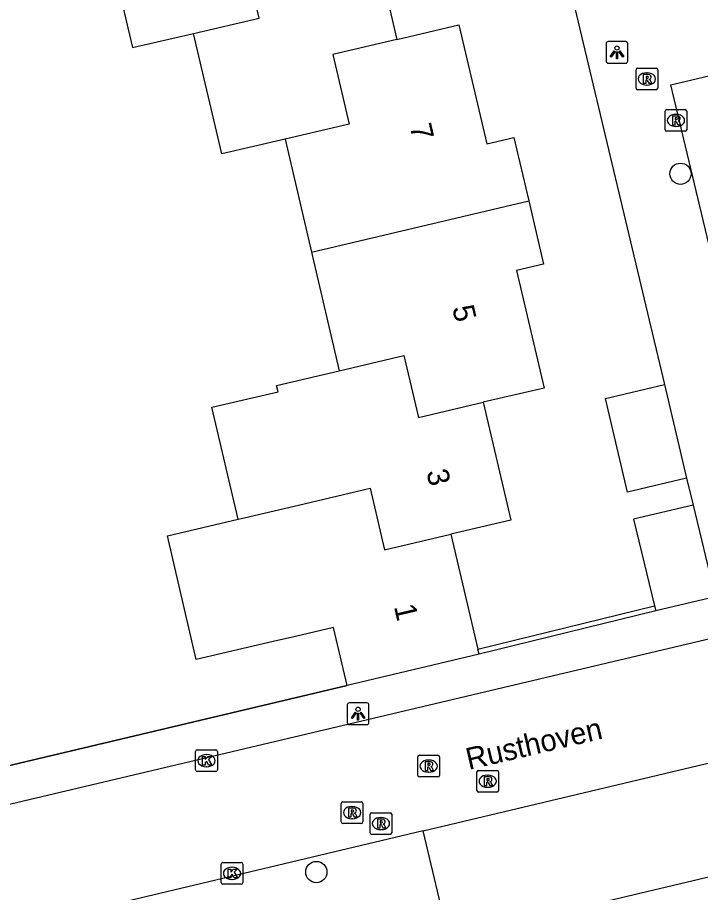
# Model space of a CAD drawing. Extents: x 158038 to 159242, y 380133 to 381214.
# Drawn here: x 159102.93 to 159134.39, y 380545.84 to 380586.11 of the extents above; entities that cross this region are included whole.
import ezdxf

# ---------------------------------------------------------------- set-up
doc = ezdxf.new("R2010")
doc.units = 0
for name, color, linetype in [('IMGEO_Boom', 7, 'Continuous'), ('IMGEO_Hek', 7, 'Continuous'), ('IMGEO_Kolk', 7, 'Continuous'), ('IMGEO_Lichtpunt', 7, 'Continuous'), ('IMGEO_Muur', 7, 'Continuous'), ('IMGEO_Openbare_ruimte_label', 7, 'Continuous'), ('IMGEO_Pand', 7, 'Continuous'), ('IMGEO_Pand_nummerreeks', 7, 'Continuous'), ('IMGEO_Rijbaan_lokaal_open', 7, 'Continuous'), ('IMGEO_Rioolput', 7, 'Continuous'), ('IMGEO_Voetpad_open', 7, 'Continuous')]:
    doc.layers.add(name, color=color, linetype=linetype)

msp = doc.modelspace()

# ---------------------------------------------------------------- linework, layer by layer
at = {"layer": 'IMGEO_Boom'}
for centre in [(159133.465, 380578.919), (159116.694, 380546.784)]:
    msp.add_circle(centre, 0.489, dxfattribs=at)
at = {"layer": 'IMGEO_Hek'}
msp.add_lwpolyline([(159096.792, 380550.33), (159118.109, 380555.364)], dxfattribs=at)
at = {"layer": 'IMGEO_Kolk'}
for p, q in [((159111.208, 380552.409), (159112.06, 380552.409)), ((159111.133, 380551.483), (159111.133, 380552.335)), ((159111.621, 380552.189), (159111.646, 380552.189)), ((159112.134, 380552.335), (159112.134, 380551.483)), ((159111.644, 380551.629), (159111.619, 380551.629)), ((159112.06, 380551.409), (159111.208, 380551.409)), ((159112.309, 380546.298), (159112.309, 380547.15)), ((159112.384, 380547.224), (159113.236, 380547.224)), ((159113.31, 380547.15), (159113.31, 380546.298)), ((159112.797, 380547.004), (159112.822, 380547.004)), ((159112.82, 380546.444), (159112.795, 380546.444)), ((159113.236, 380546.224), (159112.384, 380546.224))]:
    msp.add_line(p, q, dxfattribs=at)
for points in [[(159111.208, 380552.409), (159112.06, 380552.409)], [(159111.133, 380551.483), (159111.133, 380552.335)], [(159111.454, 380552.109), (159111.577, 380552.109), (159111.577, 380551.958), (159111.707, 380552.109), (159111.871, 380552.109), (159111.725, 380551.958), (159111.878, 380551.709), (159111.726, 380551.709), (159111.641, 380551.873), (159111.577, 380551.806), (159111.577, 380551.709), (159111.454, 380551.709), (159111.454, 380552.109)], [(159112.134, 380552.335), (159112.134, 380551.483)], [(159112.06, 380551.409), (159111.208, 380551.409)], [(159112.309, 380546.298), (159112.309, 380547.15)], [(159112.384, 380547.224), (159113.236, 380547.224)], [(159113.31, 380547.15), (159113.31, 380546.298)], [(159112.63, 380546.924), (159112.753, 380546.924), (159112.753, 380546.773), (159112.883, 380546.924), (159113.047, 380546.924), (159112.901, 380546.773), (159113.054, 380546.524), (159112.902, 380546.524), (159112.817, 380546.688), (159112.753, 380546.621), (159112.753, 380546.524), (159112.63, 380546.524), (159112.63, 380546.924)], [(159113.236, 380546.224), (159112.384, 380546.224)]]:
    msp.add_lwpolyline(points, dxfattribs=at)
for centre, start, end in [((159111.21, 380552.333), 91.552, 178.448), ((159111.21, 380552.333), 91.552, 178.448), ((159112.058, 380552.333), 1.552, 88.448), ((159112.058, 380552.333), 1.552, 88.448), ((159111.21, 380551.485), 181.552, 268.448), ((159111.21, 380551.485), 181.552, 268.448), ((159112.058, 380551.485), 271.552, 358.448), ((159112.058, 380551.485), 271.552, 358.448), ((159112.386, 380547.148), 91.552, 178.448), ((159112.386, 380547.148), 91.552, 178.448), ((159113.234, 380547.148), 1.552, 88.448), ((159113.234, 380547.148), 1.552, 88.448), ((159112.386, 380546.3), 181.552, 268.448), ((159112.386, 380546.3), 181.552, 268.448), ((159113.234, 380546.3), 271.552, 358.448), ((159113.234, 380546.3), 271.552, 358.448)]:
    msp.add_arc(centre, 0.0765, start, end, dxfattribs=at)
for centre, major_axis, ratio, start_param, end_param in [((159111.62, 380551.909), (-0.387, 0.002), 0.722429, 4.712389, 7.853982), ((159111.645, 380551.909), (-0.39, 0.002), 0.717154, 1.570796, 4.712389), ((159112.796, 380546.724), (-0.387, 0.002), 0.722429, 4.712389, 7.853982), ((159112.821, 380546.724), (-0.39, 0.002), 0.717154, 1.570796, 4.712389)]:
    msp.add_ellipse(centre, major_axis=major_axis, ratio=ratio, start_param=start_param, end_param=end_param, dxfattribs=at)
at = {"layer": 'IMGEO_Lichtpunt'}
for p, q in [((159130.944, 380585.003), (159130.136, 380585.003)), ((159130.944, 380585.003), (159130.136, 380585.003)), ((159130.042, 380584.908), (159130.042, 380584.101)), ((159130.042, 380584.908), (159130.042, 380584.101)), ((159131.038, 380584.101), (159131.038, 380584.908)), ((159131.038, 380584.101), (159131.038, 380584.908)), ((159130.136, 380584.007), (159130.944, 380584.007)), ((159130.136, 380584.007), (159130.944, 380584.007)), ((159118.118, 380554.476), (159118.118, 380553.669)), ((159118.118, 380554.476), (159118.118, 380553.669)), ((159119.02, 380554.571), (159118.212, 380554.571)), ((159119.02, 380554.571), (159118.212, 380554.571)), ((159119.114, 380553.669), (159119.114, 380554.476)), ((159119.114, 380553.669), (159119.114, 380554.476)), ((159118.212, 380553.575), (159119.02, 380553.575)), ((159118.212, 380553.575), (159119.02, 380553.575))]:
    msp.add_line(p, q, dxfattribs=at)
for points in [[(159130.416, 380584.572), (159130.455, 380584.544), (159130.267, 380584.282), (159130.229, 380584.309), (159130.416, 380584.572)], [(159130.518, 380584.524), (159130.565, 380584.524), (159130.565, 380584.202), (159130.518, 380584.202), (159130.518, 380584.524)], [(159130.628, 380584.544), (159130.666, 380584.571), (159130.853, 380584.309), (159130.814, 380584.281), (159130.628, 380584.544)], [(159118.492, 380554.14), (159118.531, 380554.112), (159118.343, 380553.85), (159118.305, 380553.877), (159118.492, 380554.14)], [(159118.594, 380554.092), (159118.641, 380554.092), (159118.641, 380553.77), (159118.594, 380553.77), (159118.594, 380554.092)], [(159118.704, 380554.112), (159118.742, 380554.139), (159118.929, 380553.877), (159118.89, 380553.849), (159118.704, 380554.112)]]:
    msp.add_lwpolyline(points, dxfattribs=at)
for centre in [(159130.541, 380584.706), (159118.617, 380554.274)]:
    msp.add_circle(centre, 0.0994, dxfattribs=at)
for centre, start, end in [((159130.136, 380584.908), 90, 180), ((159130.136, 380584.908), 90, 180), ((159130.944, 380584.908), 0, 90), ((159130.944, 380584.908), 0, 90), ((159130.136, 380584.101), 180, 270), ((159130.136, 380584.101), 180, 270), ((159130.944, 380584.101), 270, 0), ((159130.944, 380584.101), 270, 360), ((159118.212, 380554.476), 90, 180), ((159118.212, 380554.476), 90, 180), ((159119.02, 380554.476), 0, 90), ((159119.02, 380554.476), 0, 90), ((159118.212, 380553.669), 180, 270), ((159118.212, 380553.669), 180, 270), ((159119.02, 380553.669), 270, 0), ((159119.02, 380553.669), 270, 360)]:
    msp.add_arc(centre, 0.0946, start, end, dxfattribs=at)
at = {"layer": 'IMGEO_Muur'}
for points in [[(159124.138, 380557.04), (159132.266, 380559.032)], [(159132.323, 380558.799), (159124.193, 380556.807)]]:
    msp.add_lwpolyline(points, dxfattribs=at)
at = {"layer": 'IMGEO_Pand'}
for points in [[(159108.92, 380594.049), (159109.601, 380591.147), (159106.876, 380590.511), (159108.013, 380585.642), (159108.227, 380584.724), (159111.04, 380585.381)], [(159116.334, 380589.912), (159119.132, 380590.565), (159120.407, 380585.103)], [(159111.04, 380585.381), (159114.051, 380586.084), (159113.322, 380589.21), (159116.334, 380589.912)], [(159120.407, 380585.103), (159123.261, 380585.769), (159124.54, 380580.289), (159125.794, 380580.582), (159126.475, 380577.668)], [(159115.255, 380580.511), (159112.336, 380579.829), (159111.04, 380585.381)], [(159120.407, 380585.103), (159117.456, 380584.414), (159118.206, 380581.201), (159115.255, 380580.511)], [(159115.255, 380580.511), (159116.468, 380575.314)], [(159116.468, 380575.314), (159126.475, 380577.668)], [(159126.475, 380577.668), (159127.155, 380574.755), (159125.917, 380574.466), (159127.18, 380569.058), (159124.377, 380568.403)], [(159116.468, 380575.314), (159117.743, 380569.853)], [(159117.743, 380569.853), (159120.728, 380570.55), (159121.392, 380567.706), (159124.377, 380568.403)], [(159113.088, 380563.024), (159111.884, 380568.18), (159114.929, 380568.89), (159114.861, 380569.18), (159117.743, 380569.853)], [(159133.749, 380564.904), (159131.024, 380564.26), (159130.005, 380568.577), (159132.73, 380569.22)], [(159132.73, 380569.22), (159133.749, 380564.904)], [(159124.377, 380568.403), (159125.645, 380562.971), (159122.884, 380562.326)], [(159113.088, 380563.024), (159113.37, 380563.09), (159116.132, 380563.735), (159119.164, 380564.443), (159119.826, 380561.612), (159122.884, 380562.326)], [(159134.045, 380563.675), (159131.3, 380563.021), (159132.266, 380559.032)], [(159134.045, 380563.675), (159134.911, 380560.1)], [(159118.109, 380555.364), (159117.476, 380558.034), (159115.725, 380557.626), (159114.702, 380557.387), (159111.16, 380556.561), (159109.829, 380562.263), (159113.088, 380563.024)], [(159122.884, 380562.326), (159124.138, 380557.04)], [(159134.911, 380560.1), (159135.068, 380559.453), (159132.323, 380558.799)], [(159132.266, 380559.032), (159132.323, 380558.799)], [(159124.193, 380556.807), (159118.109, 380555.364)], [(159124.193, 380556.807), (159124.138, 380557.04)]]:
    msp.add_lwpolyline(points, dxfattribs=at)
at = {"layer": 'IMGEO_Rijbaan_lokaal_open'}
for points in [[(159085.921, 380545.977), (159143.405, 380559.561), (159142.819, 380562.063)], [(159121.612, 380548.682), (159166.662, 380559.374)], [(159121.612, 380548.682), (159087.209, 380540.498)]]:
    msp.add_lwpolyline(points, dxfattribs=at)
at = {"layer": 'IMGEO_Rioolput'}
for p, q in [((159131.491, 380583.783), (159132.343, 380583.783)), ((159131.416, 380582.857), (159131.416, 380583.709)), ((159131.904, 380583.563), (159131.929, 380583.563)), ((159132.417, 380583.709), (159132.417, 380582.857)), ((159131.927, 380583.003), (159131.902, 380583.003)), ((159132.343, 380582.783), (159131.491, 380582.783)), ((159132.754, 380580.948), (159132.754, 380581.8)), ((159132.829, 380581.874), (159133.681, 380581.874)), ((159133.755, 380581.8), (159133.755, 380580.948)), ((159133.242, 380581.654), (159133.267, 380581.654)), ((159133.265, 380581.094), (159133.24, 380581.094)), ((159133.681, 380580.874), (159132.829, 380580.874)), ((159121.364, 380551.234), (159121.364, 380552.086)), ((159121.439, 380552.16), (159122.291, 380552.16)), ((159122.365, 380552.086), (159122.365, 380551.234)), ((159121.852, 380551.94), (159121.877, 380551.94)), ((159121.875, 380551.38), (159121.85, 380551.38)), ((159124.086, 380550.537), (159124.086, 380551.389)), ((159124.161, 380551.463), (159125.013, 380551.463)), ((159124.574, 380551.243), (159124.599, 380551.243)), ((159125.087, 380551.389), (159125.087, 380550.537)), ((159122.291, 380551.16), (159121.439, 380551.16)), ((159125.013, 380550.463), (159124.161, 380550.463)), ((159124.597, 380550.683), (159124.572, 380550.683)), ((159117.914, 380550.02), (159118.766, 380550.02)), ((159117.839, 380549.094), (159117.839, 380549.946)), ((159118.327, 380549.8), (159118.352, 380549.8)), ((159118.84, 380549.946), (159118.84, 380549.094)), ((159118.35, 380549.24), (159118.325, 380549.24)), ((159119.167, 380548.589), (159119.167, 380549.441)), ((159119.242, 380549.515), (159120.094, 380549.515)), ((159119.655, 380549.295), (159119.68, 380549.295)), ((159120.168, 380549.441), (159120.168, 380548.589)), ((159118.766, 380549.02), (159117.914, 380549.02)), ((159120.094, 380548.515), (159119.242, 380548.515)), ((159119.678, 380548.735), (159119.653, 380548.735))]:
    msp.add_line(p, q, dxfattribs=at)
for points in [[(159131.491, 380583.783), (159132.343, 380583.783)], [(159131.416, 380582.857), (159131.416, 380583.709)], [(159132.005, 380583.481), (159131.753, 380583.483), (159131.753, 380583.083)], [(159131.931, 380583.402), (159131.877, 380583.402), (159131.877, 380583.321)], [(159132.417, 380583.709), (159132.417, 380582.857)], [(159131.753, 380583.083), (159131.877, 380583.083), (159131.877, 380583.245), (159131.888, 380583.245)], [(159131.877, 380583.321), (159131.929, 380583.321)], [(159131.935, 380583.216), (159132.006, 380583.083), (159132.146, 380583.083), (159132.081, 380583.209)], [(159132.343, 380582.783), (159131.491, 380582.783)], [(159132.754, 380580.948), (159132.754, 380581.8)], [(159132.829, 380581.874), (159133.681, 380581.874)], [(159133.755, 380581.8), (159133.755, 380580.948)], [(159133.343, 380581.572), (159133.091, 380581.574), (159133.091, 380581.174)], [(159133.269, 380581.493), (159133.215, 380581.493), (159133.215, 380581.412)], [(159133.215, 380581.412), (159133.267, 380581.412)], [(159133.091, 380581.174), (159133.215, 380581.174), (159133.215, 380581.336), (159133.226, 380581.336)], [(159133.273, 380581.307), (159133.344, 380581.174), (159133.484, 380581.174), (159133.419, 380581.3)], [(159133.681, 380580.874), (159132.829, 380580.874)], [(159121.364, 380551.234), (159121.364, 380552.086)], [(159121.439, 380552.16), (159122.291, 380552.16)], [(159122.365, 380552.086), (159122.365, 380551.234)], [(159121.953, 380551.858), (159121.701, 380551.86), (159121.701, 380551.46)], [(159121.701, 380551.46), (159121.825, 380551.46), (159121.825, 380551.622), (159121.836, 380551.622)], [(159121.879, 380551.779), (159121.825, 380551.779), (159121.825, 380551.698)], [(159121.825, 380551.698), (159121.877, 380551.698)], [(159121.883, 380551.593), (159121.954, 380551.46), (159122.094, 380551.46), (159122.029, 380551.586)], [(159124.086, 380550.537), (159124.086, 380551.389)], [(159124.161, 380551.463), (159125.013, 380551.463)], [(159124.675, 380551.161), (159124.423, 380551.163), (159124.423, 380550.763)], [(159125.087, 380551.389), (159125.087, 380550.537)], [(159122.291, 380551.16), (159121.439, 380551.16)], [(159124.423, 380550.763), (159124.547, 380550.763), (159124.547, 380550.925), (159124.558, 380550.925)], [(159124.601, 380551.082), (159124.547, 380551.082), (159124.547, 380551.001)], [(159124.547, 380551.001), (159124.599, 380551.001)], [(159124.605, 380550.896), (159124.676, 380550.763), (159124.816, 380550.763), (159124.751, 380550.889)], [(159125.013, 380550.463), (159124.161, 380550.463)], [(159117.914, 380550.02), (159118.766, 380550.02)], [(159117.839, 380549.094), (159117.839, 380549.946)], [(159118.428, 380549.718), (159118.176, 380549.72), (159118.176, 380549.32)], [(159118.354, 380549.639), (159118.3, 380549.639), (159118.3, 380549.558)], [(159118.3, 380549.558), (159118.352, 380549.558)], [(159118.84, 380549.946), (159118.84, 380549.094)], [(159118.176, 380549.32), (159118.3, 380549.32), (159118.3, 380549.482), (159118.311, 380549.482)], [(159118.358, 380549.453), (159118.429, 380549.32), (159118.569, 380549.32), (159118.504, 380549.446)], [(159119.167, 380548.589), (159119.167, 380549.441)], [(159119.242, 380549.515), (159120.094, 380549.515)], [(159119.756, 380549.213), (159119.504, 380549.215), (159119.504, 380548.815)], [(159120.168, 380549.441), (159120.168, 380548.589)], [(159118.766, 380549.02), (159117.914, 380549.02)], [(159119.504, 380548.815), (159119.628, 380548.815), (159119.628, 380548.977), (159119.639, 380548.977)], [(159119.682, 380549.134), (159119.628, 380549.134), (159119.628, 380549.053)], [(159119.628, 380549.053), (159119.68, 380549.053)], [(159119.686, 380548.948), (159119.757, 380548.815), (159119.897, 380548.815), (159119.832, 380548.941)], [(159120.094, 380548.515), (159119.242, 380548.515)]]:
    msp.add_lwpolyline(points, dxfattribs=at)
for centre, radius, start, end in [((159131.493, 380583.707), 0.0765, 91.552, 178.448), ((159131.493, 380583.707), 0.0765, 91.552, 178.448), ((159132.341, 380583.707), 0.0765, 1.552, 88.448), ((159132.341, 380583.707), 0.0765, 1.552, 88.448), ((159131.937, 380583.306), 0.0964, 77.0061, 93.1865), ((159131.951, 380583.363), 0.0378, 276.6634, 79.6772), ((159132.004, 380583.371), 0.109, 350.3612, 89.416), ((159131.887, 380583.192), 0.0533, 26.0293, 88.6989), ((159131.913, 380583.51), 0.19, 274.7715, 282.9687), ((159132.002, 380583.371), 0.112, 277.5842, 350.9817), ((159131.986, 380583.156), 0.108, 29.5134, 73.7905), ((159131.493, 380582.859), 0.0765, 181.552, 268.448), ((159131.493, 380582.859), 0.0765, 181.552, 268.448), ((159132.341, 380582.859), 0.0765, 271.552, 358.448), ((159132.341, 380582.859), 0.0765, 271.552, 358.448), ((159132.831, 380581.798), 0.0765, 91.552, 178.448), ((159132.831, 380581.798), 0.0765, 91.552, 178.448), ((159133.679, 380581.798), 0.0765, 1.552, 88.448), ((159133.679, 380581.798), 0.0765, 1.552, 88.448), ((159133.251, 380581.601), 0.19, 274.7715, 282.9687), ((159133.275, 380581.397), 0.0964, 77.0061, 93.1865), ((159133.289, 380581.454), 0.0378, 276.6634, 79.6772), ((159133.342, 380581.462), 0.109, 350.3612, 89.416), ((159133.34, 380581.462), 0.112, 277.5842, 350.9817), ((159133.225, 380581.283), 0.0533, 26.0293, 88.6989), ((159133.324, 380581.247), 0.108, 29.5134, 73.7905), ((159132.831, 380580.95), 0.0765, 181.552, 268.448), ((159132.831, 380580.95), 0.0765, 181.552, 268.448), ((159133.679, 380580.95), 0.0765, 271.552, 358.448), ((159133.679, 380580.95), 0.0765, 271.552, 358.448), ((159121.441, 380552.084), 0.0765, 91.552, 178.448), ((159121.441, 380552.084), 0.0765, 91.552, 178.448), ((159122.289, 380552.084), 0.0765, 1.552, 88.448), ((159122.289, 380552.084), 0.0765, 1.552, 88.448), ((159121.835, 380551.569), 0.0533, 26.0293, 88.6989), ((159121.861, 380551.887), 0.19, 274.7715, 282.9687), ((159121.885, 380551.683), 0.0964, 77.0061, 93.1865), ((159121.899, 380551.74), 0.0378, 276.6634, 79.6772), ((159121.952, 380551.748), 0.109, 350.3612, 89.416), ((159121.95, 380551.748), 0.112, 277.5842, 350.9817), ((159121.934, 380551.533), 0.108, 29.5134, 73.7905), ((159121.441, 380551.236), 0.0765, 181.552, 268.448), ((159121.441, 380551.236), 0.0765, 181.552, 268.448), ((159122.289, 380551.236), 0.0765, 271.552, 358.448), ((159122.289, 380551.236), 0.0765, 271.552, 358.448), ((159124.163, 380551.387), 0.0765, 91.552, 178.448), ((159124.163, 380551.387), 0.0765, 91.552, 178.448), ((159125.011, 380551.387), 0.0765, 1.552, 88.448), ((159125.011, 380551.387), 0.0765, 1.552, 88.448), ((159124.557, 380550.872), 0.0533, 26.0293, 88.6989), ((159124.583, 380551.19), 0.19, 274.7715, 282.9687), ((159124.607, 380550.986), 0.0964, 77.0061, 93.1865), ((159124.621, 380551.043), 0.0378, 276.6634, 79.6772), ((159124.674, 380551.051), 0.109, 350.3612, 89.416), ((159124.672, 380551.051), 0.112, 277.5842, 350.9817), ((159124.656, 380550.836), 0.108, 29.5134, 73.7905), ((159124.163, 380550.539), 0.0765, 181.552, 268.448), ((159124.163, 380550.539), 0.0765, 181.552, 268.448), ((159125.011, 380550.539), 0.0765, 271.552, 358.448), ((159125.011, 380550.539), 0.0765, 271.552, 358.448), ((159117.916, 380549.944), 0.0765, 91.552, 178.448), ((159117.916, 380549.944), 0.0765, 91.552, 178.448), ((159118.764, 380549.944), 0.0765, 1.552, 88.448), ((159118.764, 380549.944), 0.0765, 1.552, 88.448), ((159118.336, 380549.747), 0.19, 274.7715, 282.9687), ((159118.36, 380549.543), 0.0964, 77.0061, 93.1865), ((159118.374, 380549.6), 0.0378, 276.6634, 79.6772), ((159118.427, 380549.608), 0.109, 350.3612, 89.416), ((159118.425, 380549.608), 0.112, 277.5842, 350.9817), ((159118.31, 380549.429), 0.0533, 26.0293, 88.6989), ((159118.409, 380549.393), 0.108, 29.5134, 73.7905), ((159119.244, 380549.439), 0.0765, 91.552, 178.448), ((159119.244, 380549.439), 0.0765, 91.552, 178.448), ((159119.755, 380549.103), 0.109, 350.3612, 89.416), ((159120.092, 380549.439), 0.0765, 1.552, 88.448), ((159120.092, 380549.439), 0.0765, 1.552, 88.448), ((159117.916, 380549.096), 0.0765, 181.552, 268.448), ((159117.916, 380549.096), 0.0765, 181.552, 268.448), ((159118.764, 380549.096), 0.0765, 271.552, 358.448), ((159118.764, 380549.096), 0.0765, 271.552, 358.448), ((159119.638, 380548.924), 0.0533, 26.0293, 88.6989), ((159119.664, 380549.242), 0.19, 274.7715, 282.9687), ((159119.688, 380549.038), 0.0964, 77.0061, 93.1865), ((159119.702, 380549.095), 0.0378, 276.6634, 79.6772), ((159119.753, 380549.103), 0.112, 277.5842, 350.9817), ((159119.737, 380548.888), 0.108, 29.5134, 73.7905), ((159119.244, 380548.591), 0.0765, 181.552, 268.448), ((159119.244, 380548.591), 0.0765, 181.552, 268.448), ((159120.092, 380548.591), 0.0765, 271.552, 358.448), ((159120.092, 380548.591), 0.0765, 271.552, 358.448)]:
    msp.add_arc(centre, radius, start, end, dxfattribs=at)
for centre, major_axis, ratio, start_param, end_param in [((159131.903, 380583.283), (-0.387, 0.002), 0.722429, 4.712389, 7.853982), ((159131.928, 380583.283), (-0.39, 0.002), 0.717154, 1.570796, 4.712389), ((159133.241, 380581.374), (-0.387, 0.002), 0.722429, 4.712389, 7.853982), ((159133.266, 380581.374), (-0.39, 0.002), 0.717154, 1.570796, 4.712389), ((159121.851, 380551.66), (-0.387, 0.002), 0.722429, 4.712389, 7.853982), ((159121.876, 380551.66), (-0.39, 0.002), 0.717154, 1.570796, 4.712389), ((159124.573, 380550.963), (-0.387, 0.002), 0.722429, 4.712389, 7.853982), ((159124.598, 380550.963), (-0.39, 0.002), 0.717154, 1.570796, 4.712389), ((159118.326, 380549.52), (-0.387, 0.002), 0.722429, 4.712389, 7.853982), ((159118.351, 380549.52), (-0.39, 0.002), 0.717154, 1.570796, 4.712389), ((159119.654, 380549.015), (-0.387, 0.002), 0.722429, 4.712389, 7.853982), ((159119.679, 380549.015), (-0.39, 0.002), 0.717154, 1.570796, 4.712389)]:
    msp.add_ellipse(centre, major_axis=major_axis, ratio=ratio, start_param=start_param, end_param=end_param, dxfattribs=at)
at = {"layer": 'IMGEO_Voetpad_open'}
for points in [[(159128.204, 380588.223), (159132.73, 380569.22)], [(159138.296, 380560.94), (159133.015, 380583.006), (159137.551, 380584.09)], [(159133.749, 380564.904), (159134.045, 380563.675)], [(159166.662, 380559.374), (159167.813, 380554.395), (159122.79, 380543.718), (159121.612, 380548.682)], [(159118.109, 380555.364), (159096.792, 380550.33)]]:
    msp.add_lwpolyline(points, dxfattribs=at)

# ---------------------------------------------------------------- texts
at = {"layer": 'IMGEO_Openbare_ruimte_label'}
msp.add_text('Rusthoven', height=1, rotation=13.1191, dxfattribs=at).set_placement((159123.712, 380551.482))
at = {"layer": 'IMGEO_Pand_nummerreeks'}
for s, rotation, p in [('7', 283.1983, (159120.984, 380581.11)), ('5', 283.1983, (159122.944, 380572.755)), ('3', 283.1377, (159121.754, 380565.21)), ('1', 283.132, (159120.262, 380559.006))]:
    msp.add_text(s, height=1, rotation=rotation, dxfattribs=at).set_placement(p)

doc.saveas('drawing.dxf')
